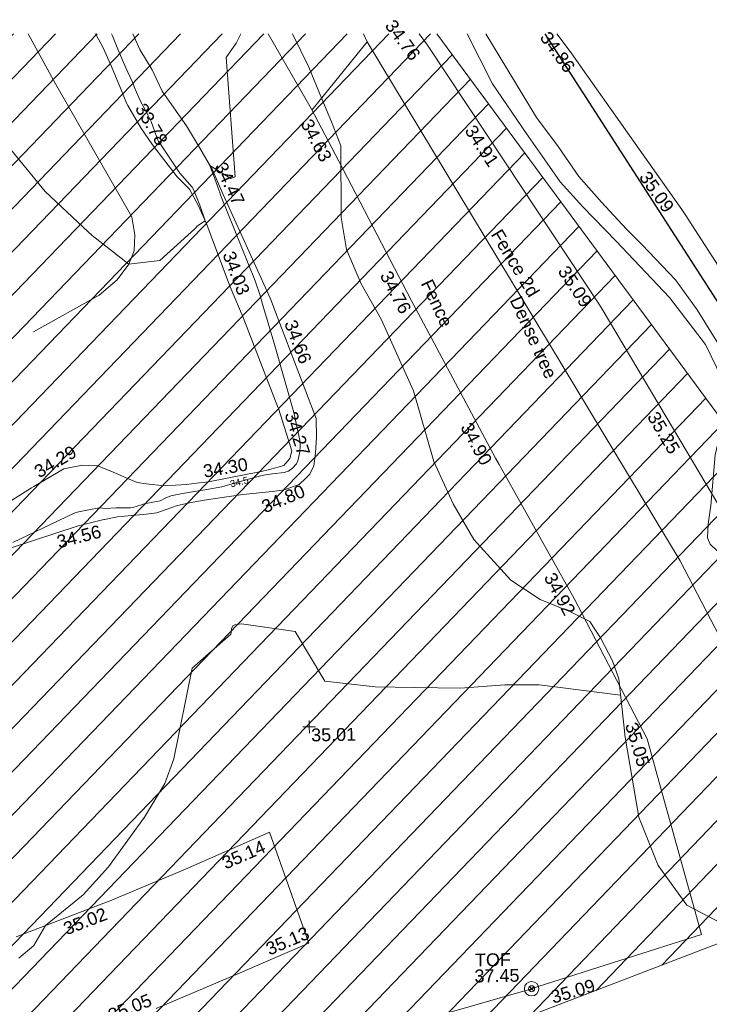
# Model space of a CAD drawing. Header units: millimetres. Extents: x -287732 to 520720, y -88450 to 287754.
# Tile 381 of 383: x 405093 to 425196, y 253753 to 282431. Entities that reach past the tile are written whole.
import ezdxf

# ---------------------------------------------------------------- set-up
doc = ezdxf.new("R2010")
doc.units = ezdxf.units.MM
doc.linetypes.add('IMPORT-HIDDEN2 _3_', pattern=[4762.5, 3175, -1587.5])
doc.linetypes.add('IMPORT-UG_ELEC_STREET LIGHTING_QLB2 _2_', pattern=[2700, 1500, -300.0000000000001, 0, -250, 150, -300.0000000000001, 0, -200])
for name, color, linetype, lineweight, true_color in [('00__TOPO__TOP_OF_FENCE_SYMBOL', 7, 'Continuous', 9, 0x666666), ('00_UAV_FENCE', 7, 'Continuous', 9, 0x264c2f), ('00_UAV_FENCE_2D', 7, 'Continuous', 9, 0x264c2f), ('00_UAV_FORM_LINES', 7, 'Continuous', 9, 0x666666), ('00_UAV_LEVEL_SPOT', 7, 'Continuous', 9, 0x666666), ('00_UAV_SLOPE_BOTTOM', 30, 'Continuous', 9, 0xff7f00), ('00_UAV_SLOPE_TOP', 40, 'Continuous', 9, 0xffbf00), ('00_UAV_TOP_OF_FENCE', 6, 'Continuous', 9, 0xff00ff), ('00_UAV_TRACK', 7, 'Continuous', 9, 0x666666), ('00_UAV_TREE_LINE', 7, 'Continuous', 9, 0x52a552), ('01_DTM_CONTOUR_MJR', 7, 'Continuous', 9, 0x7f3f00), ('01_DTM_CONTOUR_MNR', 7, 'Continuous', 9, 0xa5a552), ('01_DTM_CONTOUR_MNR_LABELS', 7, 'Continuous', 9, 0xa5a552), ('12333-PUM-2D-U-0001-C01 - Rev2_REVIT IMPORT_dwg', 7, 'Continuous', 9, 0x767676), ('PUM-CHAMBER EXTENTS', 6, 'IMPORT-HIDDEN2 _3_', 9, 0xff00ff), ('PUM-SURVEY BOUNDARY_EXTENT', 190, 'Continuous', 25, 0x7f00ff), ('PUM-UNABLE TO SURVEY', 190, 'Continuous', 9, 0x7f00ff)]:
    doc.layers.add(name, color=color, linetype=linetype, lineweight=lineweight, true_color=true_color)
doc.layers.add('00_UAV_ROAD_EDGE', color=7, linetype='Continuous', lineweight=9)
doc.styles.add('Swis721 Lt BT_1', font='swissl.ttf', dxfattribs={"height": 200})
doc.styles.add('Swis721 Lt BT_2', font='swissl.ttf', dxfattribs={"height": 375})

# ---------------------------------------------------------------- blocks, each defined once
blk = doc.blocks.new('12333-PUM-2D-U-0001-C01 - Rev2_REVIT IMPORT_dwg_MSL_Node_LineworkTOF-2077248-Site Location Plan Proposed')
at = {"layer": '00__TOPO__TOP_OF_FENCE_SYMBOL', "color": 254, "true_color": 0xcccccc, "flags": 128}
for points in [[(165.3591892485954, 165.3591892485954), (0, 0), (-165.3591892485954, 165.3591892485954)], [(165.3591892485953, -165.3591892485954), (0, 0), (-165.3591892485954, -165.3591892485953)]]:
    blk.add_lwpolyline(points, dxfattribs=at)
at = {"layer": '00__TOPO__TOP_OF_FENCE_SYMBOL', "color": 254, "true_color": 0xcccccc}
for radius in [562.5594001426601, 233.853208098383]:
    blk.add_circle((0, 0), radius, dxfattribs=at)
blk = doc.blocks.new('12333-PUM-2D-U-0001-C01 - Rev2_REVIT IMPORT_dwg_UAV-2077255-Site Location Plan Proposed')
at = {"layer": '00_UAV_LEVEL_SPOT', "color": 254, "true_color": 0xcccccc, "flags": 128}
for points in [[(0, -500.0000000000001), (0, 0), (-500.0000000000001, 0)], [(500.0000000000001, 0), (0, 0), (0, 500.0000000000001)]]:
    blk.add_lwpolyline(points, dxfattribs=at)
blk = doc.blocks.new('12333-PUM-2D-U-0001-C01 - Rev2_REVIT IMPORT_dwg_MGS62954_T2_Galway_ITM_3d_Rev1-2077680-Site Location Plan Proposed')
at = {"layer": '00_UAV_FENCE', "color": 254, "true_color": 0xcccccc}
blk.add_line((534320394.2781044, 725827961.1014824), (534322036.298, 725829921.6370001), dxfattribs=at)
at = {"layer": '00_UAV_FENCE', "color": 254, "true_color": 0xcccccc, "flags": 128}
for points in [[(534331332.3065, 725803754.6940001), (534330071.3138757, 725808592.4511431), (534329840.7320002, 725809477.0710002), (534328019.6722623, 725813132.4958322), (534327787.7320001, 725813598.0710003), (534325667.1365447, 725817543.9649326), (534325568.7320003, 725817727.0710001), (534323387.9277014, 725821991.9392296), (534323201.7320002, 725822356.0710002), (534321146.4821237, 725826459.3398819), (534320370.206, 725828009.1610001), (534319156.0873095, 725830199.204124)], [(534331332.3065, 725803754.694), (534326543.5139202, 725802317.2921587), (534326318.3065, 725802249.6940001), (534321715.5728915, 725801017.3491951), (534321668.3065, 725801004.694), (534320481.3065001, 725797020.6940001), (534319775.973277, 725796660.9665285), (534319712.4583463, 725796628.573236)]]:
    blk.add_lwpolyline(points, dxfattribs=at)
at = {"layer": '00_UAV_FENCE_2D', "color": 254, "true_color": 0xcccccc, "flags": 128}
blk.add_lwpolyline([(534335902.3065001, 725802481.6940002), (534336262.3065, 725802636.6940002), (534333573.0210001, 725809276.4535003), (534330897.3065, 725814648.6940004), (534322036.2980002, 725829921.6370001), (534321937.283027, 725830150.6581721)], dxfattribs=at)
at = {"layer": '00_UAV_FORM_LINES', "color": 254, "true_color": 0xcccccc, "flags": 128}
blk.add_lwpolyline([(534312163.3161516, 725830321.2633985), (534312932.2980001, 725828856.6370002), (534315086.2980002, 725824945.6370002), (534315163.2980001, 725824412.6370002), (534315135.2980002, 725823952.6370002), (534314982.2980002, 725823569.6370003), (534314626.2980001, 725823118.6370003), (534314097.2980001, 725822673.6370003), (534312167.298, 725821641.6370002)], dxfattribs=at)
at = {"layer": '00_UAV_ROAD_EDGE', "color": 254, "true_color": 0xcccccc, "flags": 128}
for points in [[(534320481.3065002, 725797020.6940002), (534324346.3065, 725798164.6940002), (534325265.7075941, 725798470.9931043), (534329821.3065, 725799988.6940002), (534330009.8422629, 725800049.8528883), (534334765.43186, 725801592.512841), (534334852.3065, 725801620.6940001), (534337896.7353082, 725802590.470328), (534337402.834143, 725804229.0499355), (534336228.3065, 725808125.6940002), (534335803.2763338, 725808952.9792107), (534333518.5451299, 725813400.0149407), (534332197.3065001, 725815971.6940002), (534331154.1407225, 725817802.9150168), (534328754.3065001, 725822015.6940002), (534328674.0743664, 725822141.397082), (534325985.7716391, 725826353.274817), (534323789.8275001, 725829793.7535002), (534323554.653862, 725830122.4268591)], [(534333761.4577782, 725820635.4184666), (534331216.4765001, 725824731.6055002), (534331118.7630661, 725824875.3088272), (534328310.1549218, 725829005.8190132), (534327978.4765001, 725829493.6055001), (534327569.6615317, 725830052.3446397)]]:
    blk.add_lwpolyline(points, dxfattribs=at)
at = {"layer": '00_UAV_SLOPE_BOTTOM', "color": 254, "true_color": 0xcccccc, "flags": 128}
for points in [[(534314125.0151868, 725830287.0218146), (534314131.2980001, 725830275.6370003), (534314345.2980002, 725829854.6370002), (534314576.2980002, 725829334.6370002), (534314824.2980002, 725828699.6370002), (534314994.9795039, 725828259.2787211), (534315024.2980001, 725828183.6370003), (534315398.298, 725827529.6370003), (534315730.2980001, 725827027.6370002), (534316434.2980002, 725826081.6370002), (534316787.2980002, 725825722.6370001), (534317039.2980002, 725825231.6370002), (534317266.2980002, 725824679.6370002), (534317510.0781507, 725824000.614664), (534317923.2980003, 725822849.6370003), (534318278.298, 725821955.6370002), (534319250.3244671, 725819324.1732517), (534319265.2980001, 725819283.6370001), (534319635.2980002, 725818045.6370003), (534319571.2980002, 725817828.6370002), (534319395.2980002, 725817627.6370003), (534318973.2980002, 725817510.6370002), (534318732.5939347, 725817463.9149714)], [(534306887.7320001, 725809167.0710001), (534307472.7320001, 725811032.0710001), (534308467.554576, 725813910.2284092), (534308623.732, 725814362.0710001), (534309254.7320001, 725815308.0710001), (534309987.7320001, 725815863.0710001), (534312027.7320001, 725817104.0710001), (534312094.7994516, 725817141.6822019), (534312981.7320001, 725817639.0710001), (534313520.732, 725817731.071), (534313964.7320002, 725817704.0710001), (534314329.7320001, 725817556.0710002), (534314789.7320001, 725817347.071), (534315111.7320002, 725817205.0710001), (534315373.7320001, 725817163.0710001), (534315900.732, 725817093.0710002), (534316549.732, 725817123.0710001), (534316840.8323565, 725817150.9034795), (534317187.7320002, 725817184.0710002), (534318732.5939345, 725817463.9149711)]]:
    blk.add_lwpolyline(points, dxfattribs=at)
at = {"layer": '00_UAV_SLOPE_TOP', "color": 254, "true_color": 0xcccccc, "flags": 128}
for points in [[(534315211.2021553, 725830268.0623504), (534315408.2980002, 725829812.6370003), (534315757.2980002, 725829210.6370003), (534316039.2980002, 725828586.6370002), (534316373.298, 725828099.6370003), (534316732.2980002, 725827561.6370002), (534317092.2980002, 725826925.6370001), (534317305.4013339, 725826553.4165108), (534317467.2980002, 725826270.6370002), (534317716.298, 725825651.6370002), (534319085.2980001, 725822485.6370003), (534319273.2507359, 725821966.0639533), (534320354.2980002, 725818977.6370003), (534320357.2980002, 725818442.6370003), (534320319.298, 725817962.6370002), (534320266.2980003, 725817597.6370001), (534320150.2980001, 725817354.6370002), (534320029.7014092, 725817243.8695984), (534319831.2980003, 725817061.6370003), (534319388.2980001, 725816915.6370003), (534319049.3567705, 725816873.8924004)], [(534319049.3567704, 725816873.8924003), (534318187.7320002, 725816799.0710002), (534317056.732, 725816652.0710002), (534316673.7320001, 725816594.071), (534316270.7320001, 725816510.0710001), (534315938.7320001, 725816399.0710001), (534315669.7320001, 725816307.0710001), (534315273.7320002, 725816266.0710001), (534314926.7320001, 725816248.0710001), (534314516.7320001, 725816209.071), (534314136.0863615, 725816142.4580133), (534314116.7320002, 725816139.0710001), (534313340.7320001, 725815965.0710001), (534311403.7320001, 725815365.0710003)]]:
    blk.add_lwpolyline(points, dxfattribs=at)
at = {"layer": '00_UAV_TRACK', "color": 254, "true_color": 0xcccccc, "flags": 128}
blk.add_lwpolyline([(534315397.5355002, 725801878.9030004), (534317934.5355003, 725802903.9030002), (534318537.5291997, 725803150.4545361), (534319881.7320002, 725803700.0710002), (534318792.7320002, 725806954.0710001), (534318685.612838, 725806909.3114147), (534316322.5355002, 725805921.9030004), (534314058.2942706, 725805019.4195385), (534313926.5355002, 725804966.9030004), (534311348.5355001, 725804035.9030002)], dxfattribs=at)
at = {"layer": '00_UAV_TREE_LINE', "color": 254, "true_color": 0xcccccc, "flags": 128}
for points in [[(534331924.3065001, 725804062.6940002), (534330918.3065001, 725804618.6940002), (534330101.3065, 725805787.6940002), (534329556.3065, 725807199.6940002), (534329200.3065001, 725809535.694), (534329051.3065, 725811237.6940001), (534328873.3065, 725811765.6940002), (534328530.3065, 725812440.6940004), (534328228.3065, 725812924.6940002), (534327673.3065002, 725813213.6940002), (534326795.3065, 725813590.6940001), (534325946.3065, 725814172.6940002), (534324888.3065001, 725815371.6940004), (534324306.3065001, 725816423.6940002), (534323770.3065, 725817662.6940001), (534323209.3065001, 725819732.6940002), (534322305.3065001, 725821838.6940002), (534321739.3065001, 725822872.6940002), (534321328.3065, 725823879.694), (534321189.3064999, 725824820.6940001), (534321216.2060001, 725826902.1610001), (534320958.2060001, 725827611.1610001), (534320687.2060001, 725828285.1610003), (534320321.2060001, 725829208.161), (534319869.136827, 725830186.7577983)], [(534324952.8126233, 725830098.0219072), (534325673.2060001, 725828629.161), (534326626.2060001, 725827175.1610001), (534327218.206, 725826291.1610001), (534327595.206, 725825746.1610001), (534328240.2060001, 725825000.1610001), (534329197.2060001, 725823989.1610001), (534330716.2060001, 725822318.1610001), (534331748.2060001, 725820934.1610003), (534332210.206, 725819926.1610001), (534332231.206, 725819057.1610001), (534332148.2060001, 725818407.1610001), (534331970.2060001, 725817715.1610001), (534331817.2060001, 725816239.1610003), (534331728.2060001, 725815696.1610001), (534331702.2060001, 725815302.1610001), (534331774.206, 725815115.1610001), (534331972.2060001, 725814928.1610001), (534332490.2060001, 725814698.161), (534334506.3065001, 725814256.6940002)], [(534332121.3065001, 725820936.6940001), (534331514.3065001, 725821947.6940002), (534330900.3065, 725822832.6940002), (534329947.3065, 725823862.694), (534329500.3065, 725824328.6940001), (534328787.3065, 725825125.694), (534328134.3065001, 725825886.6940004), (534327552.3065001, 725826770.6940002), (534326936.3065001, 725827624.6940002), (534325500.0255977, 725830088.4702693)]]:
    blk.add_lwpolyline(points, dxfattribs=at)
at = {"layer": '01_DTM_CONTOUR_MJR', "color": 254, "true_color": 0xcccccc, "flags": 128}
blk.add_lwpolyline([(534311421.4571151, 725803407.6045321), (534311860.5252686, 725803767.7198569), (534312210.0000001, 725804350), (534313321.3549245, 725805222.1529601), (534314082.6515424, 725806023.2956425), (534315157.7946453, 725807457.3086703), (534315766.6351119, 725808420.0000001), (534316037.1508198, 725809136.3720347), (534316620.0000001, 725811770.0000001), (534317760.2216153, 725812741.7555691), (534317775.0722159, 725812790.4475756), (534317781.4193898, 725812896.1033587), (534317822.3167721, 725812975.5387586), (534317883.0581858, 725813012.0828187), (534318082.8821772, 725813034.3965381), (534319640, 725812780.0000001), (534320480.2952774, 725811321.9619732), (534321939.0849674, 725811133.8169936), (534323101.5555558, 725811091.5555558), (534324430.0000002, 725811048.3863369), (534325726.6666667, 725811123.3333333), (534326723.9277905, 725811107.2723337), (534329092.52325, 725810766.8825316)], dxfattribs=at)
at = {"layer": '01_DTM_CONTOUR_MNR', "color": 254, "true_color": 0xcccccc, "flags": 128}
for points in [[(534311452.7361321, 725815514.8150927), (534313033.4689859, 725816234.4122492), (534313260.3442394, 725816339.5142236), (534313382.0174167, 725816380.8369619), (534313990.6627131, 725816482.743811), (534314085.886596, 725816472.6056907), (534314167.3547947, 725816460.2086109), (534314482.9143734, 725816473.5031383), (534314582.9659549, 725816475.8562529), (534314901.7448887, 725816472.004448), (534314973.3895841, 725816481.4111145), (534315221.6442953, 725816554.0897653), (534315304.1150392, 725816573.623848), (534315559.8869236, 725816621.9870504), (534315772.3523026, 725816657.1078086), (534315920.9896538, 725816727.9284751), (534316086.0171263, 725816798.4055861), (534316429.3130655, 725816857.0748926), (534316603.0269874, 725816885.7974731), (534316772.3808566, 725816915.0607797), (534317135.8110411, 725816959.0757828), (534317571.1433942, 725817035.1655107), (534318085.4857295, 725817169.4361562), (534318602.7472529, 725817304.4688647), (534318790.6237562, 725817348.2249506), (534318986.1818183, 725817380.5454545), (534319056.8702781, 725817387.9679432), (534319397.0571557, 725817421.0580373), (534319528.2617097, 725817459.9786643), (534319646.7850916, 725817537.8668994), (534319763.1555675, 725817670.1471169), (534319802.7683393, 725817753.5189744), (534319831.7119628, 725817875.363407), (534319865.3561519, 725818020.1734507), (534319879.7962387, 725818179.8896295), (534319872.4588252, 725818354.4883202), (534319706.6236166, 725819158.7156625), (534319160.9837981, 725821224.1222695), (534318851.7930537, 725822334.1361957), (534318791.889038, 725822581.7264501), (534318653.9370618, 725823014.7130965), (534317678.6521429, 725825560.8723967), (534317662.9234136, 725825614.7468144), (534317645.0116281, 725825655.6442864), (534317441.6352569, 725826247.0579284), (534317439.3262866, 725826264.3961484), (534317390.0000002, 725826400.0000002), (534317990.092314, 725826007.4053785), (534318120.8589264, 725826058.1061176), (534317920.0000002, 725829530.0000002), (534318222.6950357, 725829946.6962177), (534318361.4230759, 725830213.0750397)], [(534311329.0315428, 725827297.454786), (534312576.8442991, 725825723.9773755), (534313664.6269217, 725824665.9970937), (534313927.8066923, 725824414.5135291), (534314980.0000001, 725823570.0000004), (534315883.8205903, 725823655.6825007), (534316919.6357887, 725824559.922125), (534317003.1652594, 725824645.8552704), (534317220.0000002, 725824790.0000002), (534317074.1455845, 725825251.0899198), (534316898.7869112, 725825711.811738), (534316859.6070627, 725825776.2998302), (534316574.9328946, 725826106.4781252), (534316513.5949424, 725826187.6601532), (534315975.9788273, 725827011.9133216), (534315907.09284, 725827123.8592055), (534315858.162779, 725827244.272146), (534315698.2543919, 725827705.2628902), (534315615.1338733, 725827886.3154774), (534315391.3995848, 725828329.2880688), (534315252.8983309, 725828660.9681835), (534315164.0031253, 725828886.6399937), (534314990.2424727, 725829288.2804267), (534314893.6391175, 725829511.3816584), (534314767.4322768, 725829834.2478386), (534314615.0518398, 725830221.0725758), (534314589.8974737, 725830278.907264)]]:
    blk.add_lwpolyline(points, dxfattribs=at)
at = {"xscale": 0.375, "yscale": 0.375, "zscale": 0.375}
for name, p in [('12333-PUM-2D-U-0001-C01 - Rev2_REVIT IMPORT_dwg_UAV-2077255-Site Location Plan Proposed', (534320000, 725810000)), ('12333-PUM-2D-U-0001-C01 - Rev2_REVIT IMPORT_dwg_MSL_Node_LineworkTOF-2077248-Site Location Plan Proposed', (534326348.0798658, 725802261.2851133))]:
    blk.add_blockref(name, p, dxfattribs=at)
at = {"layer": '00_UAV_FENCE', "color": 251, "true_color": 0x666666, "char_height": 375, "attachment_point": 1, "line_spacing_factor": 1.005061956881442, "style": 'Swis721 Lt BT_2'}
for s, insert, width, rotation in [('34.63', (534320379.8616374, 725827745.5935893), 1495.902363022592, 296.60542410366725), ('34.76', (534322614.7484409, 725823279.8910786), 1495.902363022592, 296.80063052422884), ('Fence', (534323813.0577072, 725823013.6920584), 1681.10932225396, 294.04057529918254), ('34.90', (534324882.6276605, 725818825.0038837), 1495.902363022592, 297.32621732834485), ('34.92', (534327236.786419, 725814410.0625511), 1495.902363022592, 297.3320461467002), ('35.05', (534329564.3090174, 725810001.3480496), 1495.902363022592, 285.62122343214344), ('35.09', (534326868.6383699, 725802174.0144539), 1495.902363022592, 15.393025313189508)]:
    blk.add_mtext(s, dxfattribs=dict(at, insert=insert, width=width, rotation=rotation))
at = {"layer": '00_UAV_FENCE_2D', "color": 251, "true_color": 0x666666, "insert": (534325856.9892774, 725824437.7713038), "char_height": 375, "width": 2545.408465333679, "attachment_point": 1, "rotation": 300.1626129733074, "line_spacing_factor": 1.005061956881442, "style": 'Swis721 Lt BT_2'}
blk.add_mtext('Fence 2d', dxfattribs=at)
at = {"layer": '00_UAV_LEVEL_SPOT', "insert": (534320051.8765643, 725809949.1441547), "char_height": 375, "width": 1495.902363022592, "attachment_point": 1, "line_spacing_factor": 1.005061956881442, "style": 'Swis721 Lt BT_2'}
blk.add_mtext('35.01', dxfattribs=at)
at = {"layer": '00_UAV_ROAD_EDGE', "color": 251, "true_color": 0x666666, "char_height": 375, "width": 1495.902363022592, "attachment_point": 1, "line_spacing_factor": 1.005061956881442, "style": 'Swis721 Lt BT_2'}
for s, insert, rotation in [('34.76', (534322848.0870301, 725830595.3040091), 305.5846252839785), ('34.86', (534327360.6935814, 725830169.9278128), 305.0246297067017), ('34.91', (534325133.9357836, 725827485.4821453), 302.54874822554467), ('35.09', (534330187.9971116, 725826050.4875258), 304.2143857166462), ('35.09', (534327777.8603277, 725823343.1335889), 302.54874822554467), ('35.25', (534330320.3318715, 725819046.6220642), 299.66825538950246)]:
    blk.add_mtext(s, dxfattribs=dict(at, insert=insert, rotation=rotation))
at = {"layer": '00_UAV_SLOPE_BOTTOM', "color": 251, "true_color": 0x666666, "char_height": 375, "width": 1495.902363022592, "attachment_point": 1, "line_spacing_factor": 1.005061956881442, "style": 'Swis721 Lt BT_2'}
for s, insert, rotation in [('33.78', (534315549.0279102, 725828287.255994), 299.6761475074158), ('34.03', (534318060.6543377, 725823932.6571264), 289.7489700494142), ('34.27', (534319796.6702269, 725819227.9512416), 286.79693369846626), ('34.29', (534312070.619094, 725817695.9092988), 29.283562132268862), ('34.30', (534317014.0573641, 725817677.9190972), 8.590189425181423)]:
    blk.add_mtext(s, dxfattribs=dict(at, insert=insert, rotation=rotation))
at = {"layer": '00_UAV_SLOPE_TOP', "color": 251, "true_color": 0x666666, "char_height": 375, "width": 1495.902363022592, "attachment_point": 1, "line_spacing_factor": 1.005061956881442, "style": 'Swis721 Lt BT_2'}
for s, insert, rotation in [('34.47', (534317859.7114486, 725826531.2205361), 294.49234809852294), ('34.66', (534319823.9894078, 725821899.4360315), 289.8873162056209), ('34.80', (534318678.7865614, 725816586.949468), 21.77552811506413), ('34.56', (534312704.2529179, 725815688.0582733), 13.430629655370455)]:
    blk.add_mtext(s, dxfattribs=dict(at, insert=insert, rotation=rotation))
at = {"layer": '00_UAV_TOP_OF_FENCE', "color": 251, "true_color": 0x666666, "char_height": 375, "attachment_point": 1, "line_spacing_factor": 1.005061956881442, "style": 'Swis721 Lt BT_2'}
for s, insert, width in [('TOF', (534324711.4297192, 725803310.1000347), 1163.479615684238), ('37.45', (534324689.0060774, 725802846.7233299), 1495.902363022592)]:
    blk.add_mtext(s, dxfattribs=dict(at, insert=insert, width=width))
at = {"layer": '00_UAV_TRACK', "char_height": 375, "width": 1495.902363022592, "attachment_point": 1, "line_spacing_factor": 1.005061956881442, "style": 'Swis721 Lt BT_2'}
for s, insert, rotation in [('35.14', (534317345.2069104, 725806231.206015), 22.677539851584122), ('35.02', (534312692.5745075, 725804403.0620985), 20.12224784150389), ('35.13', (534318581.5060795, 725803703.4630337), 22.2386281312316), ('35.05', (534313948.9394158, 725801859.0340104), 20.77462523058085)]:
    blk.add_mtext(s, dxfattribs=dict(at, insert=insert, rotation=rotation))
at = {"layer": '00_UAV_TREE_LINE', "color": 251, "true_color": 0x666666, "insert": (534326398.045624, 725822477.2086676), "char_height": 375, "width": 2939.566865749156, "attachment_point": 1, "rotation": 293.43397436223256, "line_spacing_factor": 1.005061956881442, "style": 'Swis721 Lt BT_2'}
blk.add_mtext('Dense tree', dxfattribs=at)
at = {"layer": '01_DTM_CONTOUR_MNR_LABELS', "color": 251, "true_color": 0x666666, "insert": (534318063.6871497, 725817266.5126157), "char_height": 200, "width": 620.5117196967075, "attachment_point": 2, "rotation": 12.655874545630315, "line_spacing_factor": 1.005061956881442, "style": 'Swis721 Lt BT_1'}
blk.add_mtext('34.5', dxfattribs=at)
blk = doc.blocks.new('12333-PUM-2D-U-0001-C01 - Rev2_REVIT IMPORT_dwg-1620468-Site Location Plan Proposed')
at = {"layer": 'PUM-CHAMBER EXTENTS', "true_color": 0xfff4d4}
h = blk.add_hatch(dxfattribs=at)
h.set_pattern_fill('FP_14', style=0, pattern_type=2)
h.set_pattern_definition([(45, (-533641079.65, -725615854.3560001), (-618.7184335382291, 618.7184335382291), [])])
h.paths.add_polyline_path([(548820.3501529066, 143595.6438214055), (598554.726548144, 155705.0015586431), (665880.3501528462, 173780.643821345), (683590.8699340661, 180379.6662089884), (684126.2921456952, 185226.5029211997), (699646.6566527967, 190872.8378213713), (682994.2837554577, 214259.006618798), (606101.125900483, 215601.1816816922), (611594.7356529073, 198837.6438862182), (620808.8827925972, 194892.6093451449), (622809.8820558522, 181730.4029184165), (546425.3200724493, 167969.8622055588), (546575.8377649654, 166438.0438213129), (546752.1501529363, 166438.0438213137), (546742.8316869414, 165904.1892620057), (546628.8411191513, 165898.6287465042), (546695.6373264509, 165218.8438213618), (546866.450152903, 165218.8438213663), (546857.1396212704, 164685.4438213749), (546748.0496346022, 164685.4438213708), (546816.1401362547, 163992.4868640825), (546980.7501529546, 163999.6438213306), (547018.8501529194, 163466.2438213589), (546868.4915593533, 163459.7064912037), (546935.2364494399, 162780.4438212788), (547056.9501529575, 162780.4438212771), (547056.9501529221, 162323.2438212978), (546980.161284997, 162323.2438212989), (547055.3756635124, 161557.7871773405), (547133.1501528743, 161561.2438213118), (547171.2501528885, 161104.0438213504), (547100.2641136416, 161100.9574718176), (547167.3480998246, 160418.2438213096), (547285.5501528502, 160418.2438213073), (547285.5501528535, 159884.8438213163), (547219.760407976, 159884.8438213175), (547286.6641069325, 159203.9649537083), (547399.8501529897, 159199.0438212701), (547361.7501529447, 158665.6438213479), (547339.5218446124, 158666.0318179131), (547526.6396990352, 156761.7336278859), (547552.2501529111, 156760.643821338), (547555.1797682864, 156471.2813758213), (547638.940920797, 155618.8442227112), (547666.5501529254, 155617.6438213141), (547669.1799035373, 155311.1021300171), (547744.1895742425, 154547.7287972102), (547818.950152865, 154550.8438213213), (547809.6327005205, 154017.0473339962), (547796.3901281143, 154016.4838202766), (547863.8113582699, 153330.3380382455), (547895.150152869, 153331.6438213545), (547933.250152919, 152798.2438212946), (547916.1638860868, 152797.5464226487), (547983.7334397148, 152109.8911528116), (548047.5501528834, 152112.4438213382), (548085.6501528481, 151579.0438213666), (548036.089714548, 151577.0614038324), (548096.0084987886, 150967.2680052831), (548123.7501529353, 150969.4438212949), (548161.8501529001, 150436.0438213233), (548148.3134199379, 150434.9608826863), (548720.0288378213, 144616.6137300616)])
h.paths.add_polyline_path([(507602.6006529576, 195456.4678212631), (521342.9320607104, 197371.1634294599), (539189.5091527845, 196672.9153214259), (560381.472544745, 200828.8192643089), (577694.2496529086, 209009.0883214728), (593948.7272522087, 215813.3025891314), (467151.1844916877, 218026.5619307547), (468398.9507812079, 211588.5258330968), (490993.6907402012, 198483.5081887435), (503467.5815323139, 197676.0129840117), (507337.4300206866, 195598.8028811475)])
at = {"layer": 'PUM-SURVEY BOUNDARY_EXTENT', "color": 201, "true_color": 0xd4aaff, "flags": 128}
blk.add_lwpolyline([(488216.8503400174, 30926.89504288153), (531080.8829478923, 24250.27741154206), (561844.1376578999, 20426.38415400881), (566062.0655785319, 8611.398574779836), (571128.6864528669, -7616.027373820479), (575714.0437077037, -7982.768216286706), (646442.309713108, 31495.23056612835), (689841.2207724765, 56725.65899800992), (691426.6726380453, 62926.17045936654), (689638.0678800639, 69873.57358378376), (681836.0986590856, 100645.3796401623), (672155.9695595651, 130601.3585414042), (667140.7217679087, 148790.7201766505), (693350.350153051, 157472.2071436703), (716444.8569162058, 167556.043584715), (696842.6566527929, 196972.3378213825), (686152.5680667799, 214203.8785610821)], dxfattribs=at)
at = {"layer": 'PUM-UNABLE TO SURVEY', "color": 7, "true_color": 0xfff4d4, "flags": 128}
blk.add_lwpolyline([(548148.3134199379, 150434.9608826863), (548820.3501529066, 143595.6438214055), (598554.726548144, 155705.0015586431), (665880.3501528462, 173780.643821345), (683590.869934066, 180379.6662089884), (684126.2921456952, 185226.5029211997), (699646.6566527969, 190872.8378213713), (682994.2837554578, 214259.0066187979)], dxfattribs=at)
blk.add_blockref('12333-PUM-2D-U-0001-C01 - Rev2_REVIT IMPORT_dwg_MGS62954_T2_Galway_ITM_3d_Rev1-2077680-Site Location Plan Proposed', (-533641079.6498471, -725615854.3561786))

msp = doc.modelspace()

# ---------------------------------------------------------------- block references
at = {"layer": '12333-PUM-2D-U-0001-C01 - Rev2_REVIT IMPORT_dwg', "color": 254, "linetype": 'IMPORT-UG_ELEC_STREET LIGHTING_QLB2 _2_', "true_color": 0xffd4d4, "rotation": 0.9999999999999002}
msp.add_blockref('12333-PUM-2D-U-0001-C01 - Rev2_REVIT IMPORT_dwg-1620468-Site Location Plan Proposed', (-261895.0770586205, 55869.5817132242), dxfattribs=at)

doc.saveas('drawing.dxf')
